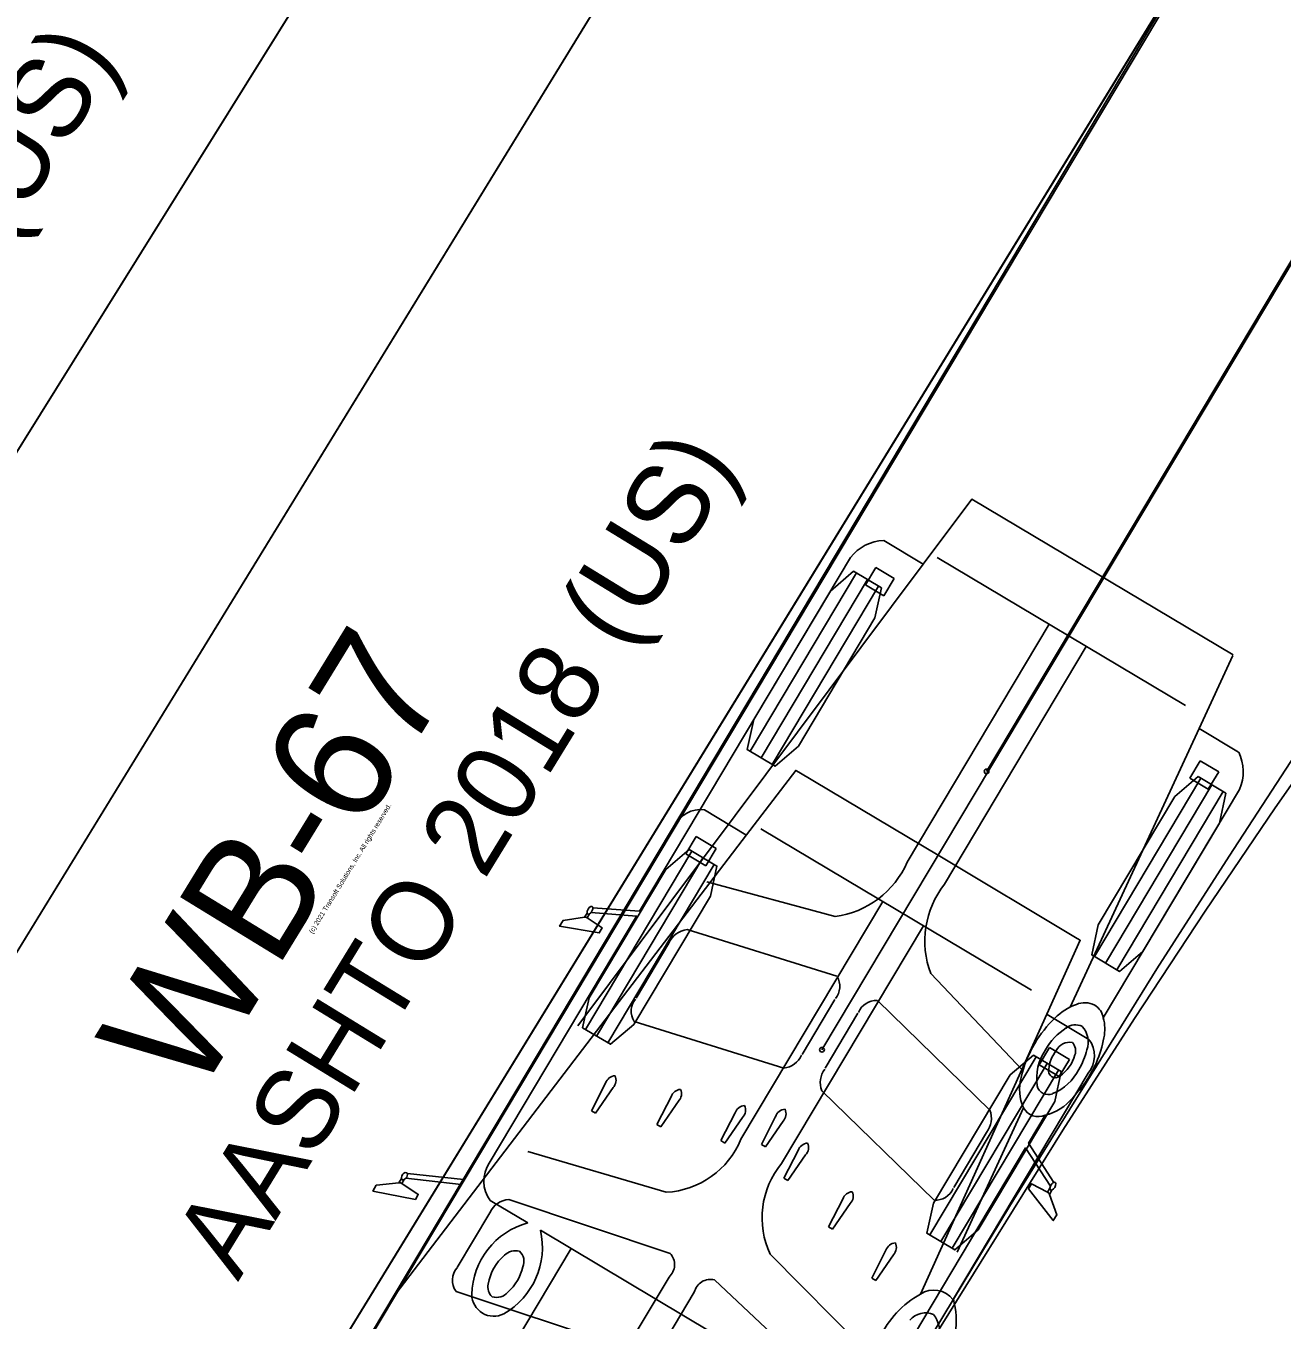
# Model space of a CAD drawing. Extents: x 973688 to 979179, y 703586 to 707602.
# Drawn here: x 978522.74 to 978544.93, y 703871.52 to 703894.39 of the extents above; entities that cross this region are included whole.
import ezdxf

# ---------------------------------------------------------------- set-up
doc = ezdxf.new("R2010")
doc.units = 0
doc.layers.add('Radius Check', color=7, linetype='Continuous')

msp = doc.modelspace()

# ---------------------------------------------------------------- linework, layer by layer
at = {"layer": 'Radius Check'}
for p, q in [((978536.798, 703876.302), (978560.578, 703916.133)), ((978539.705, 703881.219), (978560.385, 703915.901)), ((978532.483, 703876.722), (978538.588, 703884.881)), ((978543.217, 703882.384), (978538.832, 703884.998)), ((978537.405, 703884.725), (978535.527, 703881.575)), ((978537.568, 703884.517), (978537.75, 703884.822)), ((978537.75, 703884.822), (978538.076, 703884.628)), ((978538.076, 703884.628), (978537.893, 703884.323)), ((978537.602, 703884.607), (978535.724, 703881.458)), ((978537.799, 703884.49), (978535.921, 703881.341)), ((978537.893, 703884.323), (978537.568, 703884.517)), ((978540.81, 703883.819), (978538.305, 703879.617)), ((978541.467, 703883.427), (978538.962, 703879.225)), ((978541.184, 703877.056), (978543.458, 703881.977)), ((978543.479, 703881.406), (978543.297, 703881.101)), ((978543.805, 703881.212), (978543.479, 703881.406)), ((978543.622, 703880.907), (978543.805, 703881.212)), ((978543.489, 703881.097), (978541.611, 703877.948)), ((978543.686, 703880.98), (978541.808, 703877.831)), ((978543.297, 703881.101), (978543.622, 703880.907)), ((978543.883, 703880.862), (978542.005, 703877.713)), ((978529.273, 703871.989), (978535.464, 703880.096)), ((978534.391, 703879.763), (978534.573, 703880.069)), ((978534.573, 703880.069), (978534.927, 703879.857)), ((978540.496, 703877.354), (978535.72, 703880.205)), ((978534.927, 703879.857), (978534.745, 703879.552)), ((978534.5, 703879.809), (978532.62, 703876.661)), ((978534.696, 703879.692), (978532.817, 703876.544)), ((978534.745, 703879.552), (978534.391, 703879.763)), ((978534.893, 703879.575), (978533.014, 703876.426)), ((978537.033, 703878.653), (978534.764, 703879.269)), ((978537.874, 703878.919), (978535.367, 703874.719)), ((978532.629, 703878.646), (978532.603, 703878.642)), ((978532.651, 703878.631), (978532.629, 703878.646)), ((978538.59, 703878.491), (978536.083, 703874.292)), ((978534.414, 703878.426), (978537.059, 703877.599)), ((978533.515, 703877.214), (978534.094, 703878.185)), ((978538.719, 703877.648), (978540.348, 703875.936)), ((978537.025, 703877.188), (978536.446, 703876.217)), ((978539.763, 703875.236), (978537.779, 703877.17)), ((978537.433, 703876.945), (978536.854, 703875.974)), ((978538.536, 703871.982), (978540.77, 703876.928)), ((978536.126, 703875.977), (978533.482, 703876.803)), ((978540.582, 703876.178), (978538.702, 703873.03)), ((978540.814, 703876.343), (978540.632, 703876.037)), ((978541.169, 703876.131), (978540.814, 703876.343)), ((978540.778, 703876.061), (978538.899, 703872.913)), ((978540.975, 703875.943), (978539.095, 703872.795)), ((978540.632, 703876.037), (978540.986, 703875.826)), ((978540.986, 703875.826), (978541.169, 703876.131)), ((978532.725, 703875.221), (978532.975, 703875.711)), ((978533.108, 703875.632), (978532.795, 703875.179)), ((978533.882, 703874.98), (978534.144, 703875.493)), ((978536.795, 703875.578), (978538.779, 703873.644)), ((978534.277, 703875.413), (978533.953, 703874.938)), ((978539.183, 703872.727), (978540.359, 703875.272)), ((978532.795, 703875.179), (978532.725, 703875.221)), ((978535.012, 703874.695), (978535.263, 703875.185)), ((978535.396, 703875.106), (978535.083, 703874.653)), ((978535.727, 703874.628), (978535.978, 703875.119)), ((978536.11, 703875.039), (978535.798, 703874.586)), ((978533.953, 703874.938), (978533.882, 703874.98)), ((978539.125, 703873.869), (978539.704, 703874.841)), ((978535.083, 703874.653), (978535.012, 703874.695)), ((978535.798, 703874.586), (978535.727, 703874.628)), ((978534.048, 703873.783), (978531.605, 703874.505)), ((978536.126, 703874.031), (978536.377, 703874.522)), ((978536.509, 703874.442), (978536.197, 703873.989)), ((978529.353, 703873.952), (978529.326, 703873.949)), ((978529.377, 703873.937), (978529.353, 703873.952)), ((978530.426, 703873.921), (978530.477, 703874.007)), ((978536.197, 703873.989), (978536.126, 703874.031)), ((978531.265, 703873.655), (978534.117, 703872.704)), ((978536.914, 703873.172), (978537.165, 703873.662)), ((978540.783, 703873.782), (978540.806, 703873.77)), ((978540.806, 703873.77), (978540.815, 703873.746)), ((978530.354, 703872.451), (978530.934, 703873.422)), ((978537.298, 703873.583), (978536.985, 703873.13)), ((978536.985, 703873.13), (978536.914, 703873.172)), ((978535.778, 703870.753), (978532.365, 703872.789)), ((978537.676, 703872.268), (978537.927, 703872.759)), ((978535.885, 703872.687), (978537.688, 703870.869)), ((978538.06, 703872.68), (978537.747, 703872.226)), ((978534.097, 703872.284), (978533.517, 703871.313)), ((978537.747, 703872.226), (978537.676, 703872.268)), ((978537.092, 703870.176), (978534.902, 703872.235)), ((978533.186, 703871.08), (978530.334, 703872.032)), ((978534.542, 703872.018), (978533.962, 703871.048))]:
    msp.add_line(p, q, dxfattribs=at)
for points in [[(978569.495, 703938.338), (978518.446, 703855.028), (978511.199, 703859.471), (978511.266, 703859.58), (978511.266, 703859.58)], [(978552.179, 703934.376), (978507.282, 703862.329), (978500.069, 703866.826), (978500.139, 703866.938), (978500.139, 703866.938)], [(978507.3, 703862.401), (978507.319, 703862.39), (978507.356, 703862.449), (978510.355, 703867.258), (978535.32, 703907.306), (978531.713, 703909.554), (978528.107, 703911.802), (978503.142, 703871.755), (978500.144, 703866.945), (978500.107, 703866.885), (978500.125, 703866.874)], [(978518.463, 703855.1), (978518.482, 703855.089), (978518.519, 703855.149), (978521.481, 703859.981), (978546.144, 703900.215), (978542.52, 703902.436), (978538.897, 703904.657), (978514.234, 703864.423), (978511.273, 703859.591), (978511.236, 703859.53), (978511.255, 703859.519)], [(978497.587, 703818.916), (978548.628, 703904.408)], [(978511.266, 703859.58), (978538.439, 703903.916)], [(978502.826, 703827.667), (978544.417, 703897.42)], [(978557.142, 703894.906), (978555.921, 703893.818), (978554.693, 703892.652), (978553.448, 703891.396), (978552.204, 703890.065), (978550.962, 703888.659), (978549.723, 703887.18), (978548.487, 703885.63), (978547.256, 703884.011), (978546.028, 703882.327), (978544.8, 703880.575), (978543.565, 703878.75), (978542.317, 703876.852), (978541.053, 703874.878), (978538.466, 703870.72), (978535.814, 703866.347), (978504.82, 703814.45), (978497.522, 703818.807), (978497.587, 703818.916), (978497.587, 703818.916)], [(978555.276, 703894.425), (978554.001, 703893.078), (978552.732, 703891.656), (978551.471, 703890.161), (978550.218, 703888.595), (978548.972, 703886.962), (978547.733, 703885.261), (978546.493, 703883.49), (978545.247, 703881.645), (978543.988, 703879.724), (978542.714, 703877.728), (978540.111, 703873.529), (978537.451, 703869.128), (978510.067, 703823.214), (978502.766, 703827.567), (978502.826, 703827.667), (978502.826, 703827.667)], [(978544.06, 703883.279), (978539.447, 703886.03), (978538.588, 703884.881), (978537.888, 703885.299)], [(978544.06, 703883.279), (978539.447, 703886.03)], [(978537.302, 703884.999), (978533.575, 703878.749), (978532.752, 703878.81)], [(978544.158, 703881.56), (978543.458, 703881.977), (978544.055, 703883.268)], [(978534.721, 703880.539), (978535.456, 703880.1), (978535.465, 703880.097), (978536.335, 703881.237), (978536.39, 703881.205), (978538.848, 703879.737), (978541.307, 703878.269), (978541.361, 703878.236), (978540.77, 703876.93), (978540.777, 703876.924), (978541.513, 703876.484)], [(978541.766, 703876.864), (978544.173, 703880.902)], [(978529.477, 703874.116), (978530.467, 703874.008), (978530.481, 703874.014), (978534.201, 703880.244)], [(978532.721, 703878.727), (978532.722, 703878.727), (978533.524, 703878.663), (978530.922, 703874.299)], [(978532.648, 703878.717), (978532.603, 703878.642), (978532.226, 703878.586), (978532.164, 703878.483), (978532.865, 703878.365), (978532.918, 703878.454), (978532.651, 703878.631), (978532.693, 703878.702)], [(978541.5, 703875.887), (978539.119, 703871.899)], [(978540.892, 703873.956), (978540.446, 703874.652), (978540.74, 703875.144)], [(978537.793, 703870.201), (978540.395, 703874.566), (978540.833, 703873.891), (978540.834, 703873.89)], [(978527.772, 703869.476), (978530.426, 703873.921), (978529.449, 703874.032), (978529.449, 703874.032), (978529.42, 703874.007), (978529.419, 703874.006), (978529.419, 703874.006), (978529.377, 703873.937), (978529.377, 703873.936), (978529.668, 703873.744), (978529.616, 703873.656), (978528.866, 703873.804), (978528.865, 703873.805), (978528.926, 703873.907), (978528.929, 703873.907), (978529.323, 703873.949), (978529.326, 703873.95), (978529.371, 703874.024)], [(978540.824, 703873.853), (978540.783, 703873.782), (978540.5, 703873.933), (978540.447, 703873.844), (978540.883, 703873.284), (978540.945, 703873.387), (978540.815, 703873.746), (978540.859, 703873.821)], [(978530.937, 703873.64), (978531.603, 703873.243)], [(978531.824, 703873.111), (978532.365, 703872.789), (978526.937, 703863.684), (978530.35, 703861.649), (978535.778, 703870.753), (978536.32, 703870.431)]]:
    msp.add_lwpolyline(points, dxfattribs=at)
for points in [[(978537.356, 703884.754), (978537.848, 703884.461), (978537.733, 703883.932), (978536.381, 703881.664), (978535.97, 703881.312), (978535.479, 703881.605), (978535.594, 703882.134), (978536.946, 703884.401)], [(978543.44, 703881.126), (978543.932, 703880.833), (978543.817, 703880.304), (978542.465, 703878.037), (978542.054, 703877.684), (978541.563, 703877.977), (978541.677, 703878.506), (978543.029, 703880.774)], [(978534.451, 703879.839), (978534.942, 703879.545), (978534.827, 703879.016), (978533.474, 703876.75), (978533.062, 703876.397), (978532.571, 703876.69), (978532.686, 703877.219), (978534.04, 703879.486)], [(978540.533, 703876.208), (978541.024, 703875.914), (978540.909, 703875.385), (978539.555, 703873.118), (978539.144, 703872.766), (978538.653, 703873.059), (978538.768, 703873.588), (978540.122, 703875.855)]]:
    msp.add_lwpolyline(points, close=True, dxfattribs=at)
for centre in [(978539.705, 703881.219), (978536.798, 703876.302)]:
    msp.add_circle(centre, 0.0417, dxfattribs=at)
for centre, radius, start, end in [((978537.923, 703884.508), 0.792, 92.5051, 141.6605), ((978543.446, 703881.215), 0.792, 336.7274, 25.8829), ((978534.65, 703880.059), 0.486, 81.6247, 157.5758), ((978536.809, 703880.269), 1.631, 277.8698, 336.4605), ((978540.246, 703878.22), 1.631, 141.9274, 200.5181), ((978532.775, 703878.719), 0.127, 117.0894, 181.2986), ((978532.634, 703878.795), 0.11, 302.1415, 322.2498), ((978532.727, 703878.81), 0.0244, 0.0616, 113.3759), ((978534.465, 703878.025), 0.403, 97.1937, 156.6516), ((978536.77, 703877.421), 0.342, 320.7958, 30.7223), ((978533.762, 703876.984), 0.334, 140.3311, 212.9291), ((978537.76, 703876.831), 0.342, 87.6657, 157.5922), ((978541.67, 703876.098), 1.074, 110.6506, 134.9194), ((978541.44, 703876.753), 0.38, 62.5244, 113.0479), ((978541.442, 703876.811), 0.328, 9.2823, 58.1867), ((978542.324, 703875.374), 2.049, 133.575, 149.5003), ((978541.075, 703876.667), 0.719, 347.7244, 15.9814), ((978541.7, 703875.759), 1.098, 122.4597, 150.3523), ((978541.275, 703876.474), 0.268, 64.2666, 127.9442), ((978541.095, 703876.436), 0.407, 340.4246, 43.229), ((978542.28, 703875.373), 2.012, 148.8353, 167.5183), ((978541.176, 703876.164), 0.27, 80.3429, 153.0867), ((978541.058, 703876.283), 0.22, 340.2038, 41.9021), ((978541.123, 703876.194), 0.486, 320.7476, 36.6988), ((978540.068, 703876.791), 1.731, 335.5791, 350.7768), ((978536.078, 703876.371), 0.397, 276.9551, 335.1181), ((978541.504, 703875.791), 0.914, 146.0284, 188.0864), ((978541.418, 703875.902), 0.617, 141.4816, 174.6724), ((978540.653, 703876.364), 0.631, 303.0023, 345.8028), ((978540.279, 703876.59), 1.234, 328.8237, 346.4058), ((978537.165, 703875.723), 0.397, 143.2698, 201.4328), ((978540.92, 703875.927), 0.12, 164.1701, 309.6481), ((978540.523, 703876.369), 0.913, 292.5036, 332.7639), ((978539.631, 703876.971), 2.204, 316.393, 336.0282), ((978533.158, 703875.651), 0.192, 94.2697, 161.7442), ((978532.968, 703875.764), 0.192, 316.6164, 24.1456), ((978541.087, 703875.601), 0.799, 164.9934, 204.261), ((978534.315, 703875.41), 0.192, 94.2697, 161.7442), ((978534.125, 703875.523), 0.192, 316.6164, 24.1456), ((978540.793, 703875.707), 0.199, 192.9973, 293.6366), ((978535.446, 703875.125), 0.192, 94.2697, 161.7442), ((978535.256, 703875.238), 0.192, 316.6164, 24.1456), ((978536.16, 703875.058), 0.192, 94.2697, 161.7442), ((978535.971, 703875.171), 0.192, 316.6437, 24.1183), ((978540.621, 703875.42), 0.301, 209.4252, 293.3235), ((978540.515, 703876.04), 0.924, 284.0911, 320.3692), ((978539.387, 703875.09), 0.403, 321.7363, 21.1943), ((978533.965, 703875.298), 1.517, 273.1543, 337.5817), ((978536.559, 703874.461), 0.192, 94.2423, 161.7716), ((978536.369, 703874.574), 0.192, 316.6437, 24.1183), ((978529.478, 703874.036), 0.108, 140.0029, 186.1854), ((978529.441, 703874.079), 0.0522, 45.4245, 150.2791), ((978531.396, 703873.98), 0.571, 146.1094, 216.501), ((978537.257, 703873.332), 1.517, 140.7418, 205.1692), ((978540.934, 703873.846), 0.11, 156.1381, 176.2465), ((978540.801, 703873.934), 0.127, 297.0894, 1.2986), ((978540.904, 703873.935), 0.0244, 5.012, 118.3264), ((978531.289, 703873.269), 0.387, 93.4946, 156.7265), ((978537.347, 703873.602), 0.192, 94.2423, 161.7716), ((978537.158, 703873.715), 0.192, 316.6437, 24.1183), ((978538.805, 703873.977), 0.334, 265.4588, 338.0568), ((978531.956, 703871.947), 1.344, 105.2294, 178.7842), ((978530.515, 703872.806), 1.344, 299.6037, 13.1585), ((978531.388, 703872.461), 0.29, 76.8382, 132.9983), ((978531.288, 703872.561), 0.247, 337.5976, 47.4767), ((978538.11, 703872.699), 0.192, 94.2423, 161.7716), ((978537.92, 703872.812), 0.192, 316.6437, 24.1183), ((978531.752, 703872.022), 0.86, 130.76, 170.7293), ((978533.898, 703872.504), 0.296, 312.1453, 42.443), ((978530.601, 703872.229), 0.332, 138.0831, 216.5051), ((978530.661, 703872.67), 0.879, 312.0619, 346.6571), ((978531.125, 703872.107), 0.228, 166.4963, 228.3911), ((978534.829, 703871.948), 0.296, 75.8805, 166.1782), ((978538.772, 703871.629), 0.425, 37.2247, 123.761), ((978530.999, 703871.98), 0.387, 180.6895, 297.6984), ((978531.05, 703872.187), 0.262, 252.9859, 319.5111), ((978539.364, 703870.493), 1.704, 119.0824, 154.9905), ((978537.638, 703871.511), 1.53, 283.6545, 14.6635), ((978538.629, 703871.288), 0.366, 67.2141, 139.695), ((978538.256, 703871.254), 0.634, 319.7456, 35.7473)]:
    msp.add_arc(centre, radius, start, end, dxfattribs=at)
for centre, major_axis, ratio, start_param, end_param in [((978532.7, 703878.765), (-0.0401, -0.0672), 0.5, 5.756759, 7.026061), ((978532.7, 703878.765), (0.0401, 0.0672), 0.5, 4.442794, 5.713538), ((978529.424, 703874.071), (-0.0401, -0.0672), 0.544872, 1.301202, 2.571945), ((978529.424, 703874.071), (0.0401, 0.0672), 0.544872, 2.615166, 3.884468), ((978540.877, 703873.889), (-0.0401, -0.0672), 0.5, 3.71124, 4.981984), ((978540.877, 703873.889), (0.0401, 0.0672), 0.5, 2.398717, 3.668019)]:
    msp.add_ellipse(centre, major_axis=major_axis, ratio=ratio, start_param=start_param, end_param=end_param, dxfattribs=at)

# ---------------------------------------------------------------- texts
for s, height, rotation, p in [('AASHTO 2018 (US)', 1.41667, 58.0609, (978515.449, 703879.433)), ('AASHTO 2018 (US)', 1.41667, 58.493, (978526.483, 703872.193)), ('WB-67', 2.125, 58.493, (978525.75, 703875.402)), ('(c) 2021 Transoft Solutions, Inc. All rights reserved.', 0.085, 58.493, (978527.802, 703878.344))]:
    msp.add_text(s, height=height, rotation=rotation, dxfattribs=at).set_placement(p)

doc.saveas('drawing.dxf')
